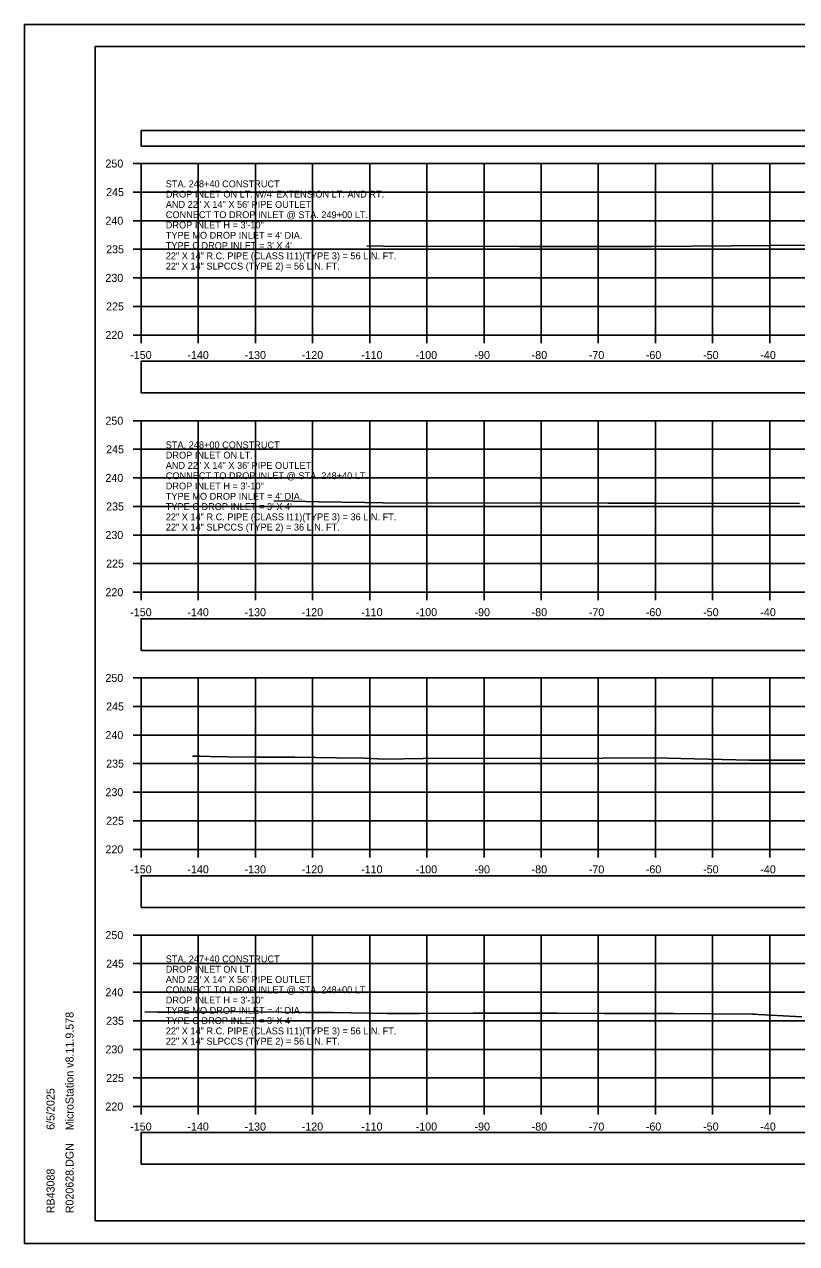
# Model space of a CAD drawing. Extents: x 1369627 to 1374022, y 380035 to 398173.
# Drawn here: x 1371928.1 to 1372063.2, y 390919 to 391132.4 of the extents above; entities that cross this region are included whole.
import ezdxf

# ---------------------------------------------------------------- set-up
doc = ezdxf.new("R2010")
doc.units = 0
for name, color, linetype in [('Default', 7, 'Continuous'), ('R_Axis', 7, 'Continuous'), ('R_Axis Annot', 7, 'Continuous'), ('R_Border', 7, 'Continuous'), ('R_Exist Surface', 7, 'Continuous'), ('R_Grid', 7, 'Continuous'), ('R_No Plot', 7, 'Continuous'), ('R_Water Annot', 7, 'Continuous')]:
    doc.layers.add(name, color=color, linetype=linetype)

msp = doc.modelspace()

# ---------------------------------------------------------------- linework, layer by layer
at = {"layer": 'Default'}
for points in [[(1371948.53, 391111.07), (1372248.53, 391111.07), (1372248.53, 391113.78), (1371948.53, 391113.78)], [(1371948.53, 391067.87), (1372248.53, 391067.87), (1372248.53, 391073.4), (1371948.53, 391073.4)], [(1371948.53, 391022.82), (1372248.53, 391022.82), (1372248.53, 391028.34), (1371948.53, 391028.34)], [(1371948.53, 390977.83), (1372248.53, 390977.83), (1372248.53, 390983.35), (1371948.53, 390983.35)], [(1371948.53, 390932.94), (1372248.53, 390932.94), (1372248.53, 390938.47), (1371948.53, 390938.47)]]:
    msp.add_lwpolyline(points, close=True, dxfattribs=at)
at = {"layer": 'R_Axis'}
for p, q in [((1371947.13, 391108), (1371948.53, 391108)), ((1371948.53, 391078), (1371948.53, 391108)), ((1371947.13, 391103), (1371948.53, 391103)), ((1371947.13, 391098), (1371948.53, 391098)), ((1371947.13, 391093), (1371948.53, 391093)), ((1371947.13, 391088), (1371948.53, 391088)), ((1371947.13, 391083), (1371948.53, 391083)), ((1371947.13, 391078), (1371948.53, 391078)), ((1371948.53, 391078), (1372248.53, 391078)), ((1371948.53, 391076.6), (1371948.53, 391078)), ((1371958.53, 391076.6), (1371958.53, 391078)), ((1371968.53, 391076.6), (1371968.53, 391078)), ((1371978.53, 391076.6), (1371978.53, 391078)), ((1371988.53, 391076.6), (1371988.53, 391078)), ((1371998.53, 391076.6), (1371998.53, 391078)), ((1372008.53, 391076.6), (1372008.53, 391078)), ((1372018.53, 391076.6), (1372018.53, 391078)), ((1372028.53, 391076.6), (1372028.53, 391078)), ((1372038.53, 391076.6), (1372038.53, 391078)), ((1372048.53, 391076.6), (1372048.53, 391078)), ((1372058.53, 391076.6), (1372058.53, 391078)), ((1371947.13, 391063), (1371948.53, 391063)), ((1371948.53, 391033), (1371948.53, 391063)), ((1371947.13, 391058), (1371948.53, 391058)), ((1371947.13, 391053), (1371948.53, 391053)), ((1371947.13, 391048), (1371948.53, 391048)), ((1371947.13, 391043), (1371948.53, 391043)), ((1371947.13, 391038), (1371948.53, 391038)), ((1371947.13, 391033), (1371948.53, 391033)), ((1371948.53, 391033), (1372248.53, 391033)), ((1371948.53, 391031.6), (1371948.53, 391033)), ((1371958.53, 391031.6), (1371958.53, 391033)), ((1371968.53, 391031.6), (1371968.53, 391033)), ((1371978.53, 391031.6), (1371978.53, 391033)), ((1371988.53, 391031.6), (1371988.53, 391033)), ((1371998.53, 391031.6), (1371998.53, 391033)), ((1372008.53, 391031.6), (1372008.53, 391033)), ((1372018.53, 391031.6), (1372018.53, 391033)), ((1372028.53, 391031.6), (1372028.53, 391033)), ((1372038.53, 391031.6), (1372038.53, 391033)), ((1372048.53, 391031.6), (1372048.53, 391033)), ((1372058.53, 391031.6), (1372058.53, 391033)), ((1371947.13, 391018), (1371948.53, 391018)), ((1371948.53, 390988), (1371948.53, 391018)), ((1371947.13, 391013), (1371948.53, 391013)), ((1371947.13, 391008), (1371948.53, 391008)), ((1371947.13, 391003), (1371948.53, 391003)), ((1371947.13, 390998), (1371948.53, 390998)), ((1371947.13, 390993), (1371948.53, 390993)), ((1371947.13, 390988), (1371948.53, 390988)), ((1371948.53, 390988), (1372248.53, 390988)), ((1371948.53, 390986.6), (1371948.53, 390988)), ((1371958.53, 390986.6), (1371958.53, 390988)), ((1371968.53, 390986.6), (1371968.53, 390988)), ((1371978.53, 390986.6), (1371978.53, 390988)), ((1371988.53, 390986.6), (1371988.53, 390988)), ((1371998.53, 390986.6), (1371998.53, 390988)), ((1372008.53, 390986.6), (1372008.53, 390988)), ((1372018.53, 390986.6), (1372018.53, 390988)), ((1372028.53, 390986.6), (1372028.53, 390988)), ((1372038.53, 390986.6), (1372038.53, 390988)), ((1372048.53, 390986.6), (1372048.53, 390988)), ((1372058.53, 390986.6), (1372058.53, 390988)), ((1371947.13, 390973), (1371948.53, 390973)), ((1371948.53, 390943), (1371948.53, 390973)), ((1371947.13, 390968), (1371948.53, 390968)), ((1371947.13, 390963), (1371948.53, 390963)), ((1371947.13, 390958), (1371948.53, 390958)), ((1371947.13, 390953), (1371948.53, 390953)), ((1371947.13, 390948), (1371948.53, 390948)), ((1371947.13, 390943), (1371948.53, 390943)), ((1371948.53, 390943), (1372248.53, 390943)), ((1371948.53, 390941.6), (1371948.53, 390943)), ((1371958.53, 390941.6), (1371958.53, 390943)), ((1371968.53, 390941.6), (1371968.53, 390943)), ((1371978.53, 390941.6), (1371978.53, 390943)), ((1371988.53, 390941.6), (1371988.53, 390943)), ((1371998.53, 390941.6), (1371998.53, 390943)), ((1372008.53, 390941.6), (1372008.53, 390943)), ((1372018.53, 390941.6), (1372018.53, 390943)), ((1372028.53, 390941.6), (1372028.53, 390943)), ((1372038.53, 390941.6), (1372038.53, 390943)), ((1372048.53, 390941.6), (1372048.53, 390943)), ((1372058.53, 390941.6), (1372058.53, 390943))]:
    msp.add_line(p, q, dxfattribs=at)
at = {"layer": 'R_Border'}
for p, q in [((1371940.53, 391128.46), (1372256.71, 391128.46)), ((1371940.53, 390923), (1371940.53, 391128.46)), ((1371940.53, 390923), (1371940.53, 390923)), ((1372256.71, 390923), (1371940.53, 390923))]:
    msp.add_line(p, q, dxfattribs=at)
at = {"layer": 'R_Exist Surface'}
for points in [[(1371988.02, 391093.62), (1371990.89, 391093.55), (1372014.76, 391093.51), (1372037.95, 391093.46), (1372065.61, 391093.7)], [(1371971.78, 391049), (1371975.16, 391048.91), (1371979.71, 391048.78), (1371987.67, 391048.67), (1371990.9, 391048.62), (1372030.24, 391048.56), (1372038.26, 391048.56), (1372063.74, 391048.5)], [(1371957.56, 391004.33), (1371958.86, 391004.29), (1371960.62, 391004.24), (1371963.68, 391004.2), (1371968.84, 391004.12), (1371975.46, 391004.15), (1371982.75, 391003.99), (1371987.65, 391003.94), (1371991.02, 391003.8), (1371997.89, 391003.88), (1372029.29, 391003.96), (1372038.21, 391003.99), (1372055, 391003.6), (1372075.4, 391003.59)], [(1371949.18, 390959.55), (1371951.49, 390959.52), (1371961.78, 390959.54), (1371964.8, 390959.61), (1371977.22, 390959.48), (1371982.14, 390959.45), (1371991.61, 390959.3), (1371997.27, 390959.28), (1372006.61, 390959.32), (1372013.07, 390959.32), (1372021.3, 390959.33), (1372029.57, 390959.3), (1372038.98, 390959.26), (1372041.67, 390959.3), (1372055.48, 390959.18), (1372055.85, 390959.17), (1372056.57, 390959.13), (1372064.12, 390958.71)]]:
    msp.add_lwpolyline(points, dxfattribs=at)
at = {"layer": 'R_Grid'}
for p, q in [((1371948.53, 391108), (1372248.53, 391108)), ((1371948.53, 391078), (1371948.53, 391108)), ((1371958.53, 391078), (1371958.53, 391108)), ((1371968.53, 391078), (1371968.53, 391108)), ((1371978.53, 391078), (1371978.53, 391108)), ((1371988.53, 391078), (1371988.53, 391108)), ((1371998.53, 391078), (1371998.53, 391108)), ((1372008.53, 391078), (1372008.53, 391108)), ((1372018.53, 391078), (1372018.53, 391108)), ((1372028.53, 391078), (1372028.53, 391108)), ((1372038.53, 391078), (1372038.53, 391108)), ((1372048.53, 391078), (1372048.53, 391108)), ((1372058.53, 391078), (1372058.53, 391108)), ((1371948.53, 391103), (1372248.53, 391103)), ((1371948.53, 391098), (1372248.53, 391098)), ((1371948.53, 391093), (1372248.53, 391093)), ((1371948.53, 391088), (1372248.53, 391088)), ((1371948.53, 391083), (1372248.53, 391083)), ((1371948.53, 391078), (1372248.53, 391078)), ((1371948.53, 391063), (1372248.53, 391063)), ((1371948.53, 391033), (1371948.53, 391063)), ((1371958.53, 391033), (1371958.53, 391063)), ((1371968.53, 391033), (1371968.53, 391063)), ((1371978.53, 391033), (1371978.53, 391063)), ((1371988.53, 391033), (1371988.53, 391063)), ((1371998.53, 391033), (1371998.53, 391063)), ((1372008.53, 391033), (1372008.53, 391063)), ((1372018.53, 391033), (1372018.53, 391063)), ((1372028.53, 391033), (1372028.53, 391063)), ((1372038.53, 391033), (1372038.53, 391063)), ((1372048.53, 391033), (1372048.53, 391063)), ((1372058.53, 391033), (1372058.53, 391063)), ((1371948.53, 391058), (1372248.53, 391058)), ((1371948.53, 391053), (1372248.53, 391053)), ((1371948.53, 391048), (1372248.53, 391048)), ((1371948.53, 391043), (1372248.53, 391043)), ((1371948.53, 391038), (1372248.53, 391038)), ((1371948.53, 391033), (1372248.53, 391033)), ((1371948.53, 391018), (1372248.53, 391018)), ((1371948.53, 390988), (1371948.53, 391018)), ((1371958.53, 390988), (1371958.53, 391018)), ((1371968.53, 390988), (1371968.53, 391018)), ((1371978.53, 390988), (1371978.53, 391018)), ((1371988.53, 390988), (1371988.53, 391018)), ((1371998.53, 390988), (1371998.53, 391018)), ((1372008.53, 390988), (1372008.53, 391018)), ((1372018.53, 390988), (1372018.53, 391018)), ((1372028.53, 390988), (1372028.53, 391018)), ((1372038.53, 390988), (1372038.53, 391018)), ((1372048.53, 390988), (1372048.53, 391018)), ((1372058.53, 390988), (1372058.53, 391018)), ((1371948.53, 391013), (1372248.53, 391013)), ((1371948.53, 391008), (1372248.53, 391008)), ((1371948.53, 391003), (1372248.53, 391003)), ((1371948.53, 390998), (1372248.53, 390998)), ((1371948.53, 390993), (1372248.53, 390993)), ((1371948.53, 390988), (1372248.53, 390988)), ((1371948.53, 390973), (1372248.53, 390973)), ((1371948.53, 390943), (1371948.53, 390973)), ((1371958.53, 390943), (1371958.53, 390973)), ((1371968.53, 390943), (1371968.53, 390973)), ((1371978.53, 390943), (1371978.53, 390973)), ((1371988.53, 390943), (1371988.53, 390973)), ((1371998.53, 390943), (1371998.53, 390973)), ((1372008.53, 390943), (1372008.53, 390973)), ((1372018.53, 390943), (1372018.53, 390973)), ((1372028.53, 390943), (1372028.53, 390973)), ((1372038.53, 390943), (1372038.53, 390973)), ((1372048.53, 390943), (1372048.53, 390973)), ((1372058.53, 390943), (1372058.53, 390973)), ((1371948.53, 390968), (1372248.53, 390968)), ((1371948.53, 390963), (1372248.53, 390963)), ((1371948.53, 390958), (1372248.53, 390958)), ((1371948.53, 390953), (1372248.53, 390953)), ((1371948.53, 390948), (1372248.53, 390948)), ((1371948.53, 390943), (1372248.53, 390943))]:
    msp.add_line(p, q, dxfattribs=at)
at = {"layer": 'R_No Plot'}
for p, q in [((1371928.13, 391132.35), (1372261.46, 391132.35)), ((1371928.13, 390919.02), (1372261.46, 390919.02))]:
    msp.add_line(p, q, dxfattribs=at)
for points in [[(1371928.12, 391132.35), (1372261.46, 391132.35), (1372261.46, 390919.01), (1371928.12, 390919.01)], [(1372174.45, 391128.46), (1372194.07, 391128.46), (1372194.07, 391118.58), (1372210.18, 391118.58), (1372233.38, 391118.58), (1372233.38, 391085.91), (1372256.59, 391085.91), (1372256.71, 390923), (1371940.53, 390923), (1371940.53, 391128.46)]]:
    msp.add_lwpolyline(points, close=True, dxfattribs=at)

# ---------------------------------------------------------------- texts
at = {"layer": 'R_Axis Annot'}
for s, p in [('250', (1371942.3, 391107.3)), ('245', (1371942.42, 391102.3)), ('240', (1371942.3, 391097.3)), ('235', (1371942.42, 391092.3)), ('230', (1371942.3, 391087.3)), ('225', (1371942.42, 391082.3)), ('220', (1371942.3, 391077.3)), ('-150', (1371946.64, 391073.8)), ('-140', (1371956.64, 391073.8)), ('-130', (1371966.64, 391073.8)), ('-120', (1371976.64, 391073.8)), ('-110', (1371987.04, 391073.8)), ('-100', (1371996.58, 391073.8)), ('-90', (1372006.87, 391073.8)), ('-80', (1372016.87, 391073.8)), ('-70', (1372026.87, 391073.8)), ('-60', (1372036.84, 391073.8)), ('-50', (1372046.87, 391073.8)), ('-40', (1372056.87, 391073.8)), ('250', (1371942.3, 391062.3)), ('245', (1371942.42, 391057.3)), ('240', (1371942.3, 391052.3)), ('235', (1371942.42, 391047.3)), ('230', (1371942.3, 391042.3)), ('225', (1371942.42, 391037.3)), ('220', (1371942.3, 391032.3)), ('-150', (1371946.64, 391028.8)), ('-140', (1371956.64, 391028.8)), ('-130', (1371966.64, 391028.8)), ('-120', (1371976.64, 391028.8)), ('-110', (1371987.04, 391028.8)), ('-100', (1371996.58, 391028.8)), ('-90', (1372006.87, 391028.8)), ('-80', (1372016.87, 391028.8)), ('-70', (1372026.87, 391028.8)), ('-60', (1372036.84, 391028.8)), ('-50', (1372046.87, 391028.8)), ('-40', (1372056.87, 391028.8)), ('250', (1371942.3, 391017.3)), ('245', (1371942.42, 391012.3)), ('240', (1371942.3, 391007.3)), ('235', (1371942.42, 391002.3)), ('230', (1371942.3, 390997.3)), ('225', (1371942.42, 390992.3)), ('220', (1371942.3, 390987.3)), ('-150', (1371946.64, 390983.8)), ('-140', (1371956.64, 390983.8)), ('-130', (1371966.64, 390983.8)), ('-120', (1371976.64, 390983.8)), ('-110', (1371987.04, 390983.8)), ('-100', (1371996.58, 390983.8)), ('-90', (1372006.87, 390983.8)), ('-80', (1372016.87, 390983.8)), ('-70', (1372026.87, 390983.8)), ('-60', (1372036.84, 390983.8)), ('-50', (1372046.87, 390983.8)), ('-40', (1372056.87, 390983.8)), ('250', (1371942.3, 390972.3)), ('245', (1371942.42, 390967.3)), ('240', (1371942.3, 390962.3)), ('235', (1371942.42, 390957.3)), ('230', (1371942.3, 390952.3)), ('225', (1371942.42, 390947.3)), ('220', (1371942.3, 390942.3)), ('-150', (1371946.64, 390938.8)), ('-140', (1371956.64, 390938.8)), ('-130', (1371966.64, 390938.8)), ('-120', (1371976.64, 390938.8)), ('-110', (1371987.04, 390938.8)), ('-100', (1371996.58, 390938.8)), ('-90', (1372006.87, 390938.8)), ('-80', (1372016.87, 390938.8)), ('-70', (1372026.87, 390938.8)), ('-60', (1372036.84, 390938.8)), ('-50', (1372046.87, 390938.8)), ('-40', (1372056.87, 390938.8))]:
    msp.add_text(s, height=1.4, dxfattribs=at).set_placement(p)
at = {"layer": 'R_Border'}
for s, p in [('MicroStation v8.11.9.578', (1371936.72, 390938.85)), ('6/5/2025', (1371933.4, 390938.92)), ('R020628.DGN', (1371936.72, 390924.32)), ('RB43088', (1371933.4, 390924.32))]:
    msp.add_text(s, height=1.4, rotation=90, dxfattribs=at).set_placement(p)
at = {"layer": 'R_Water Annot'}
for s, p in [('STA. 248+40 CONSTRUCT', (1371952.86, 391103.85)), ("DROP INLET ON LT. W/4' EXTENSION LT. AND RT.", (1371952.86, 391102.05)), ('AND 22" X 14" X 56\' PIPE OUTLET', (1371952.86, 391100.25)), ('CONNECT TO DROP INLET @ STA. 249+00 LT.', (1371952.86, 391098.45)), ('DROP INLET H = 3\'-10"', (1371952.86, 391096.65)), ("TYPE MO DROP INLET = 4' DIA.", (1371952.86, 391094.85)), ("TYPE C DROP INLET = 3' X 4'", (1371952.86, 391093.05)), ('22" X 14" R.C. PIPE (CLASS I11)(TYPE 3) = 56 LIN. FT.', (1371952.86, 391091.25)), ('22" X 14" SLPCCS (TYPE 2) = 56 LIN. FT.', (1371952.86, 391089.45)), ('STA. 248+00 CONSTRUCT', (1371952.86, 391058.18)), ('DROP INLET ON LT.', (1371952.86, 391056.38)), ('AND 22" X 14" X 36\' PIPE OUTLET', (1371952.86, 391054.58)), ('CONNECT TO DROP INLET @ STA. 248+40 LT.', (1371952.86, 391052.78)), ('DROP INLET H = 3\'-10"', (1371952.86, 391050.98)), ("TYPE MO DROP INLET = 4' DIA.", (1371952.86, 391049.18)), ("TYPE C DROP INLET = 3' X 4'", (1371952.86, 391047.38)), ('22" X 14" R.C. PIPE (CLASS I11)(TYPE 3) = 36 LIN. FT.', (1371952.86, 391045.58)), ('22" X 14" SLPCCS (TYPE 2) = 36 LIN. FT.', (1371952.86, 391043.78)), ('STA. 247+40 CONSTRUCT', (1371952.86, 390968.23)), ('DROP INLET ON LT.', (1371952.86, 390966.43)), ('AND 22" X 14" X 56\' PIPE OUTLET', (1371952.86, 390964.63)), ('CONNECT TO DROP INLET @ STA. 248+00 LT.', (1371952.86, 390962.83)), ("TYPE MO DROP INLET = 4' DIA.", (1371952.86, 390959.23)), ('DROP INLET H = 3\'-10"', (1371952.86, 390961.03)), ("TYPE C DROP INLET = 3' X 4'", (1371952.86, 390957.43)), ('22" X 14" R.C. PIPE (CLASS I11)(TYPE 3) = 56 LIN. FT.', (1371952.86, 390955.63)), ('22" X 14" SLPCCS (TYPE 2) = 56 LIN. FT.', (1371952.86, 390953.83))]:
    msp.add_text(s, height=1.2, dxfattribs=at).set_placement(p)

doc.saveas('drawing.dxf')
